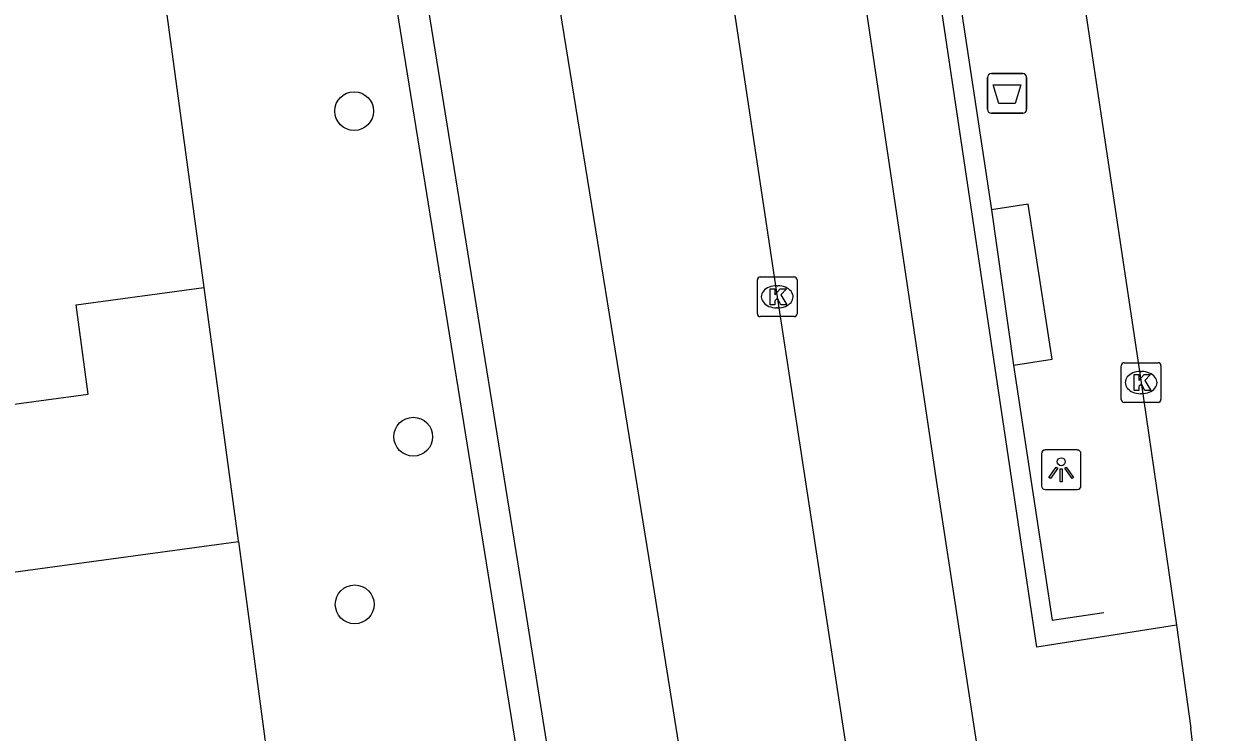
# Model space of a CAD drawing. Extents: x 158474 to 159560, y 388525 to 389605.
# Drawn here: x 159448.13 to 159478.29, y 389041.73 to 389059.59 of the extents above; entities that cross this region are included whole.
import ezdxf

# ---------------------------------------------------------------- set-up
doc = ezdxf.new("R2010")
doc.units = 0
for name, color, linetype in [('IMGEO_Afvalbak', 7, 'Continuous'), ('IMGEO_Berm_groen', 7, 'Continuous'), ('IMGEO_Boom', 7, 'Continuous'), ('IMGEO_Fietspad_gesloten', 7, 'Continuous'), ('IMGEO_Groenvoorziening', 7, 'Continuous'), ('IMGEO_Hek', 7, 'Continuous'), ('IMGEO_Kolk', 7, 'Continuous'), ('IMGEO_Lichtpunt', 7, 'Continuous'), ('IMGEO_OVBaan_gesloten', 7, 'Continuous'), ('IMGEO_Pand', 7, 'Continuous'), ('IMGEO_Rijbaan_regionaal_gesloten', 7, 'Continuous'), ('IMGEO_Voetpad_open', 7, 'Continuous')]:
    doc.layers.add(name, color=color, linetype=linetype)

msp = doc.modelspace()

# ---------------------------------------------------------------- linework, layer by layer
at = {"layer": 'IMGEO_Afvalbak'}
for p, q in [((159472.527, 389058.336), (159473.317, 389058.336)), ((159473.317, 389058.336), (159472.527, 389058.336)), ((159472.427, 389057.436), (159472.427, 389058.236)), ((159472.427, 389058.236), (159472.427, 389057.436)), ((159473.417, 389058.236), (159473.417, 389057.436)), ((159473.417, 389057.436), (159473.417, 389058.236)), ((159473.317, 389057.336), (159472.527, 389057.336)), ((159472.527, 389057.336), (159473.317, 389057.336))]:
    msp.add_line(p, q, dxfattribs=at)
msp.add_lwpolyline([(159472.57, 389058.05), (159473.274, 389058.05), (159473.125, 389057.58), (159472.719, 389057.58), (159472.57, 389058.05)], dxfattribs=at)
for centre, start, end in [((159472.527, 389058.236), 90, 180), ((159472.527, 389058.236), 90, 180), ((159473.317, 389058.236), 0, 90), ((159473.317, 389058.236), 360, 90), ((159472.527, 389057.436), 180, 270), ((159472.527, 389057.436), 180, 270), ((159473.317, 389057.436), 270, 0), ((159473.317, 389057.436), 270, 0)]:
    msp.add_arc(centre, 0.1, start, end, dxfattribs=at)
at = {"layer": 'IMGEO_Berm_groen'}
msp.add_lwpolyline([(159518.685, 388690.655), (159521.346, 388691.393), (159515.992, 388713.444), (159520.074, 388714.733), (159514.889, 388736.915), (159512.222, 388749.874), (159508.014, 388771.508), (159499.011, 388820.492), (159492.403, 388854.591), (159485.083, 388893.722), (159478.578, 388929.772), (159472.855, 388963.726), (159469.741, 388983.538), (159467.001, 388999.833), (159460.83, 389039.614), (159456.753, 389064.84)], dxfattribs=at)
at = {"layer": 'IMGEO_Boom'}
for centre in [(159456.458, 389057.39), (159457.949, 389049.178), (159456.472, 389044.949)]:
    msp.add_circle(centre, 0.489, dxfattribs=at)
at = {"layer": 'IMGEO_Fietspad_gesloten'}
for points in [[(159457.422, 389064.955), (159457.428, 389064.908), (159458.235, 389060.557), (159460.8, 389044.669), (159464.294, 389022.71), (159467.156, 389004.937), (159468.065, 388999.189), (159472.899, 388969.132), (159475.534, 388953.243), (159478.926, 388933.289), (159482.512, 388912.951), (159486.436, 388891.293)], [(159529.803, 388691.488), (159528.818, 388695.732), (159528.357, 388697.84), (159523.276, 388718.281), (159519.974, 388732.862), (159517.26, 388745.524), (159513.941, 388762.547), (159511.323, 388776.734), (159507.842, 388795.4), (159503.973, 388815.676), (159500.006, 388836.494), (159496.396, 388855.827), (159492.913, 388874.66), (159489.184, 388894.688), (159485.67, 388913.95), (159482.143, 388933.991), (159478.766, 388953.719), (159475.549, 388973.246), (159472.31, 388993.304), (159471.774, 388996.499), (159470.301, 389005.994), (159467.478, 389023.699), (159463.997, 389045.472), (159460.936, 389064.402)]]:
    msp.add_lwpolyline(points, dxfattribs=at)
at = {"layer": 'IMGEO_Groenvoorziening'}
msp.add_lwpolyline([(159451.614, 389060.693), (159452.667, 389052.94)], dxfattribs=at)
at = {"layer": 'IMGEO_Hek'}
for points in [[(159470.001, 389071.632), (159472.527, 389054.903)], [(159473.083, 389050.986), (159474.06, 389044.547), (159475.361, 389044.743)]]:
    msp.add_lwpolyline(points, dxfattribs=at)
at = {"layer": 'IMGEO_Kolk'}
for p, q in [((159466.626, 389052.281), (159466.626, 389053.133)), ((159466.701, 389053.207), (159467.553, 389053.207)), ((159467.627, 389053.133), (159467.627, 389052.281)), ((159467.114, 389052.987), (159467.139, 389052.987)), ((159467.137, 389052.427), (159467.112, 389052.427)), ((159467.553, 389052.207), (159466.701, 389052.207)), ((159475.878, 389051.043), (159476.73, 389051.043)), ((159475.803, 389050.117), (159475.803, 389050.969)), ((159476.291, 389050.823), (159476.316, 389050.823)), ((159476.804, 389050.969), (159476.804, 389050.117)), ((159476.314, 389050.263), (159476.289, 389050.263)), ((159476.73, 389050.043), (159475.878, 389050.043))]:
    msp.add_line(p, q, dxfattribs=at)
for points in [[(159466.626, 389052.281), (159466.626, 389053.133)], [(159466.701, 389053.207), (159467.553, 389053.207)], [(159467.627, 389053.133), (159467.627, 389052.281)], [(159466.947, 389052.907), (159467.07, 389052.907), (159467.07, 389052.756), (159467.2, 389052.907), (159467.364, 389052.907), (159467.218, 389052.756), (159467.371, 389052.507), (159467.219, 389052.507), (159467.134, 389052.671), (159467.07, 389052.604), (159467.07, 389052.507), (159466.947, 389052.507), (159466.947, 389052.907)], [(159467.553, 389052.207), (159466.701, 389052.207)], [(159475.878, 389051.043), (159476.73, 389051.043)], [(159475.803, 389050.117), (159475.803, 389050.969)], [(159476.124, 389050.743), (159476.247, 389050.743), (159476.247, 389050.592), (159476.377, 389050.743), (159476.541, 389050.743), (159476.395, 389050.592), (159476.548, 389050.343), (159476.396, 389050.343), (159476.311, 389050.507), (159476.247, 389050.44), (159476.247, 389050.343), (159476.124, 389050.343), (159476.124, 389050.743)], [(159476.804, 389050.969), (159476.804, 389050.117)], [(159476.73, 389050.043), (159475.878, 389050.043)]]:
    msp.add_lwpolyline(points, dxfattribs=at)
for centre, start, end in [((159466.703, 389053.131), 91.552, 178.448), ((159466.703, 389053.131), 91.552, 178.448), ((159467.551, 389053.131), 1.552, 88.448), ((159467.551, 389053.131), 1.552, 88.448), ((159466.703, 389052.283), 181.552, 268.448), ((159466.703, 389052.283), 181.552, 268.448), ((159467.551, 389052.283), 271.552, 358.448), ((159467.551, 389052.283), 271.552, 358.448), ((159475.88, 389050.967), 91.552, 178.448), ((159475.88, 389050.967), 91.552, 178.448), ((159476.728, 389050.967), 1.552, 88.448), ((159476.728, 389050.967), 1.552, 88.448), ((159475.88, 389050.119), 181.552, 268.448), ((159475.88, 389050.119), 181.552, 268.448), ((159476.728, 389050.119), 271.552, 358.448), ((159476.728, 389050.119), 271.552, 358.448)]:
    msp.add_arc(centre, 0.0765, start, end, dxfattribs=at)
for centre, major_axis, ratio, start_param, end_param in [((159467.113, 389052.707), (-0.387, 0.002), 0.722429, 4.712389, 7.853982), ((159467.138, 389052.707), (-0.39, 0.002), 0.717154, 1.570796, 4.712389), ((159476.29, 389050.543), (-0.387, 0.002), 0.722429, 4.712389, 7.853982), ((159476.315, 389050.543), (-0.39, 0.002), 0.717154, 1.570796, 4.712389)]:
    msp.add_ellipse(centre, major_axis=major_axis, ratio=ratio, start_param=start_param, end_param=end_param, dxfattribs=at)
at = {"layer": 'IMGEO_Lichtpunt'}
for p, q in [((159473.79, 389048.748), (159473.79, 389047.941)), ((159473.79, 389048.748), (159473.79, 389047.941)), ((159474.692, 389048.843), (159473.884, 389048.843)), ((159474.692, 389048.843), (159473.884, 389048.843)), ((159474.786, 389047.941), (159474.786, 389048.748)), ((159474.786, 389047.941), (159474.786, 389048.748)), ((159473.884, 389047.847), (159474.692, 389047.847)), ((159473.884, 389047.847), (159474.692, 389047.847))]:
    msp.add_line(p, q, dxfattribs=at)
for points in [[(159474.164, 389048.412), (159474.203, 389048.384), (159474.015, 389048.122), (159473.977, 389048.149), (159474.164, 389048.412)], [(159474.266, 389048.364), (159474.313, 389048.364), (159474.313, 389048.042), (159474.266, 389048.042), (159474.266, 389048.364)], [(159474.376, 389048.384), (159474.414, 389048.411), (159474.601, 389048.149), (159474.562, 389048.121), (159474.376, 389048.384)]]:
    msp.add_lwpolyline(points, dxfattribs=at)
msp.add_circle((159474.289, 389048.546), 0.0994, dxfattribs=at)
for centre, start, end in [((159473.884, 389048.748), 90, 180), ((159473.884, 389048.748), 90, 180), ((159474.692, 389048.748), 0, 90), ((159474.692, 389048.748), 0, 90), ((159473.884, 389047.941), 180, 270), ((159473.884, 389047.941), 180, 270), ((159474.692, 389047.941), 270, 0), ((159474.692, 389047.941), 270, 360)]:
    msp.add_arc(centre, 0.0946, start, end, dxfattribs=at)
at = {"layer": 'IMGEO_OVBaan_gesloten'}
for points in [[(159472.219, 389077.802), (159472.659, 389074.837), (159473.875, 389066.75), (159476.304, 389050.543), (159477.197, 389044.426)], [(159477.197, 389044.426), (159477.556, 389041.831)]]:
    msp.add_lwpolyline(points, dxfattribs=at)
msp.add_arc((159411.67, 389032.985), 66.477, 357.68614, 7.64701, dxfattribs=at)
at = {"layer": 'IMGEO_Pand'}
for points in [[(159444.264, 389049.509), (159449.753, 389050.254), (159449.447, 389052.503), (159452.667, 389052.94)], [(159452.667, 389052.94), (159453.537, 389046.552), (159453.539, 389046.535)], [(159444.829, 389045.352), (159453.539, 389046.535)], [(159453.539, 389046.535), (159454.566, 389038.848)]]:
    msp.add_lwpolyline(points, dxfattribs=at)
at = {"layer": 'IMGEO_Rijbaan_regionaal_gesloten'}
for points in [[(159477.057, 389010.358), (159473.903, 389030.142), (159472.527, 389039.02), (159471.171, 389047.915), (159467.34, 389073.603)], [(159465.248, 389065.119), (159465.309, 389064.799), (159467.127, 389052.707), (159470.811, 389028.633), (159473.508, 389011.465), (159476.144, 388994.722), (159476.384, 388993.3), (159479.5, 388974.111), (159482.677, 388954.955), (159486.052, 388934.798), (159489.618, 388914.651), (159493.041, 388895.542), (159496.797, 388875.452), (159500.395, 388856.346), (159503.98, 388837.245), (159507.786, 388817.176), (159511.785, 388796.128), (159513.605, 388787.293), (159515.648, 388778.113), (159517.25, 388771.049)]]:
    msp.add_lwpolyline(points, dxfattribs=at)
at = {"layer": 'IMGEO_Voetpad_open'}
for points in [[(159477.197, 389044.426), (159473.675, 389043.874), (159469.133, 389074.28), (159467.727, 389074.05)], [(159472.527, 389054.903), (159473.083, 389050.986), (159474.061, 389051.137), (159473.458, 389055.041), (159472.527, 389054.903)]]:
    msp.add_lwpolyline(points, dxfattribs=at)

doc.saveas('drawing.dxf')
